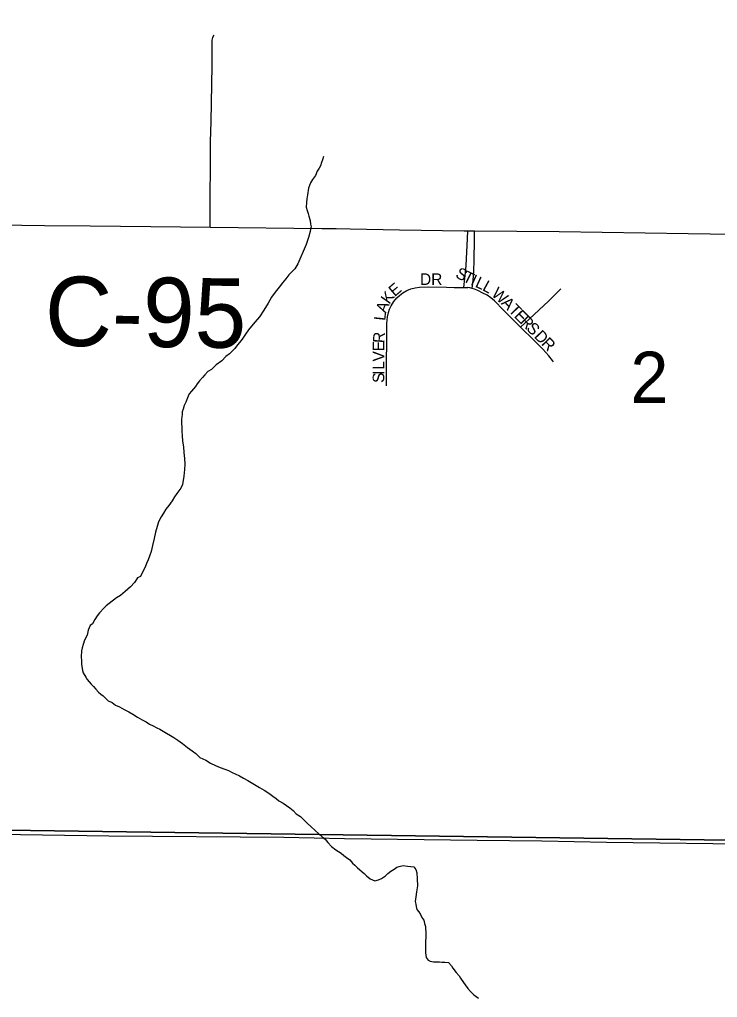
# Model space of a CAD drawing. Extents: x 1587405 to 1714697, y 1028970 to 1155083.
# Drawn here: x 1640942 to 1643956, y 1118281 to 1122504 of the extents above; entities that cross this region are included whole.
import ezdxf

# ---------------------------------------------------------------- set-up
doc = ezdxf.new("R2010")
doc.units = 0
for name, color, linetype in [('GM_X_County_Road', 7, 'Continuous'), ('GM_X_County_Road_Text', 7, 'Continuous'), ('GM_X_Minor_River', 7, 'Continuous'), ('GM_X_Section', 7, 'Continuous'), ('GM_X_Section_Text', 7, 'Continuous'), ('GM_X_Township_Road', 7, 'Continuous'), ('GM_X_Township_Subdivision', 7, 'Continuous'), ('GM_X_Township_Subdivision_Text', 7, 'Continuous')]:
    doc.layers.add(name, color=color, linetype=linetype)

msp = doc.modelspace()

# ---------------------------------------------------------------- linework, layer by layer
at = {"layer": 'GM_X_County_Road'}
for points in [[(1640704.7, 1121619.6), (1640853.1, 1121617.5), (1641049.9, 1121614.8), (1641246.9, 1121613.5), (1641509.3, 1121609.7), (1641765.5, 1121606.8)], [(1641765.5, 1121606.8), (1642247.2, 1121601.8), (1642280.1, 1121601.2), (1642309.9, 1121601.4), (1642370, 1121600.9), (1642582.9, 1121596.7), (1642861.7, 1121591.9), (1642877.6, 1121591.6)], [(1642877.6, 1121591.6), (1642907.2, 1121591.4)], [(1642907.2, 1121591.4), (1643271.9, 1121589.1), (1643829.6, 1121580.4), (1644115.6, 1121576.2)]]:
    msp.add_lwpolyline(points, dxfattribs=at)
at = {"layer": 'GM_X_Minor_River'}
for points in [[(1642255.3, 1121912.4), (1642251, 1121898.5), (1642246.8, 1121886.5), (1642242.5, 1121872.6), (1642236.3, 1121862.7), (1642228, 1121848.8), (1642219.6, 1121830.9), (1642207.2, 1121813.1), (1642198.9, 1121799.3), (1642194.6, 1121787.3), (1642190.3, 1121775.4), (1642185.8, 1121747.4), (1642183.4, 1121729.4), (1642181, 1121713.4), (1642180.6, 1121693.3), (1642184.4, 1121679.2), (1642188.1, 1121667.1), (1642191.9, 1121655), (1642197.5, 1121636.8), (1642199.2, 1121620.7), (1642201, 1121608.6), (1642198.8, 1121598.7), (1642196.6, 1121588.7), (1642190, 1121562.7), (1642179.4, 1121532.9), (1642143.5, 1121449.3), (1642131.1, 1121427.5), (1642116.7, 1121413.8), (1642104.5, 1121402), (1642092, 1121384.2), (1642077.6, 1121366.4), (1642063.2, 1121348.7), (1642046.7, 1121326.9), (1642030.2, 1121305.2), (1642015.7, 1121279.4), (1641997, 1121249.7), (1641978.3, 1121220), (1641959.8, 1121198.3), (1641943.4, 1121180.6), (1641931, 1121164.8), (1641918.6, 1121145), (1641904.1, 1121123.2), (1641891.8, 1121109.4), (1641883.5, 1121099.6), (1641871.2, 1121083.8), (1641860.9, 1121071.9), (1641848.6, 1121060.1), (1641832.3, 1121048.4), (1641815.9, 1121030.7), (1641791.5, 1121013.2), (1641771, 1120993.5), (1641754.8, 1120983.8), (1641742.4, 1120970), (1641732.2, 1120958.2), (1641719.8, 1120944.4), (1641709.5, 1120930.6), (1641701.3, 1120918.7), (1641693, 1120908.9), (1641684.8, 1120899), (1641674.5, 1120887.2), (1641670.3, 1120877.2), (1641659.8, 1120851.4), (1641653.4, 1120837.4), (1641649.1, 1120821.5), (1641644.8, 1120809.5), (1641644.6, 1120799.5), (1641642.2, 1120777.5), (1641641.8, 1120759.4), (1641643.5, 1120743.4), (1641643.1, 1120725.3), (1641644.8, 1120707.2), (1641646.3, 1120683.1), (1641649.8, 1120659), (1641651.3, 1120634.9), (1641654.8, 1120608.7), (1641656.3, 1120584.6), (1641653.8, 1120560.6), (1641651.2, 1120532.6), (1641646.5, 1120496.6), (1641638.1, 1120480.7), (1641629.9, 1120468.8), (1641621.6, 1120457), (1641611.3, 1120443.1), (1641600.9, 1120425.3), (1641586.4, 1120405.5), (1641574.1, 1120389.7), (1641563.7, 1120371.9), (1641553.3, 1120356.1), (1641542.8, 1120334.2), (1641536.4, 1120314.3), (1641529.9, 1120290.3), (1641523.3, 1120262.4), (1641516.7, 1120232.4), (1641510.1, 1120206.5), (1641503.7, 1120186.6), (1641497.3, 1120170.6), (1641491, 1120154.7), (1641484.7, 1120138.8), (1641474.3, 1120121), (1641463.8, 1120099.1), (1641451.6, 1120093.3)], [(1641451.6, 1120093.3), (1641439.2, 1120073.5), (1641420.7, 1120053.8), (1641398.2, 1120034.2), (1641377.8, 1120016.6), (1641361.5, 1120006.9), (1641328.9, 1119981.5), (1641316.7, 1119971.7), (1641306.4, 1119961.9), (1641288, 1119942.2), (1641277.7, 1119928.4), (1641267.3, 1119912.5), (1641256.9, 1119894.7), (1641246.7, 1119886.9), (1641242.5, 1119876.9), (1641238.3, 1119867), (1641233.8, 1119845), (1641223.3, 1119823.2), (1641217, 1119805.2), (1641212.7, 1119791.3), (1641210.4, 1119777.3), (1641207.8, 1119751.3), (1641209.5, 1119735.2), (1641209.2, 1119719.1), (1641212.9, 1119703), (1641214.7, 1119692.9), (1641216.5, 1119682.9), (1641228.1, 1119664.6), (1641233.9, 1119654.4), (1641251.6, 1119634), (1641261.4, 1119623.8), (1641271.2, 1119611.6), (1641283, 1119599.3), (1641292.8, 1119591.1), (1641302.7, 1119582.8), (1641312.6, 1119574.6), (1641324.4, 1119562.3), (1641342.3, 1119554), (1641356.1, 1119543.6), (1641374, 1119535.3), (1641393.8, 1119524.8), (1641413.7, 1119514.4), (1641431.5, 1119504), (1641451.4, 1119491.6), (1641471.2, 1119479.1), (1641489.1, 1119470.8), (1641502.9, 1119460.4), (1641518.8, 1119454.1), (1641534.7, 1119445.8), (1641548.6, 1119439.5), (1641562.5, 1119431.2), (1641608.1, 1119404.2), (1641625.9, 1119391.8), (1641645.7, 1119377.3), (1641667.4, 1119360.8), (1641687.2, 1119346.4), (1641703, 1119334), (1641720.7, 1119317.6), (1641746.5, 1119305.1), (1641766.4, 1119292.6), (1641788.2, 1119282.2), (1641808.1, 1119273.7), (1641828.1, 1119267.3), (1641844, 1119261), (1641859.9, 1119252.6), (1641873.8, 1119246.3), (1641891.7, 1119237.9), (1641909.5, 1119227.6), (1641927.4, 1119217.2), (1641957.1, 1119200.5), (1641978.9, 1119188), (1641998.8, 1119175.6), (1642018.6, 1119163.2), (1642036.4, 1119150.8), (1642050.2, 1119140.5), (1642062.1, 1119130.2), (1642079.9, 1119119.8), (1642095.7, 1119109.4), (1642109.6, 1119099.1), (1642123.4, 1119088.8), (1642137.2, 1119074.5), (1642155, 1119062.1), (1642168.8, 1119049.8), (1642184.5, 1119033.4), (1642202.2, 1119017), (1642218, 1119002.7), (1642235.7, 1118986.3), (1642249.5, 1118973.9), (1642261.3, 1118963.7), (1642273.1, 1118949.4), (1642288.8, 1118933), (1642308.6, 1118918.6), (1642330.4, 1118904.1), (1642342.2, 1118893.8), (1642354.1, 1118885.6), (1642367.9, 1118875.3), (1642379.6, 1118861), (1642389.5, 1118852.8), (1642401.3, 1118840.5), (1642430.9, 1118815.8), (1642440.7, 1118805.6)], [(1642440.7, 1118805.6), (1642456.5, 1118793.2), (1642466.5, 1118789), (1642476.4, 1118784.8), (1642492.5, 1118788.5), (1642504.7, 1118794.3), (1642523, 1118805.9), (1642533.2, 1118815.8), (1642545.5, 1118825.5), (1642559.7, 1118835.3), (1642571.9, 1118843.1), (1642582, 1118846.9), (1642598.2, 1118850.6), (1642618.2, 1118848.1), (1642632.2, 1118845.8), (1642644.2, 1118845.6), (1642654, 1118833.4), (1642657.7, 1118819.3), (1642659.2, 1118793.2), (1642660.6, 1118763), (1642656, 1118737.1), (1642653.6, 1118715), (1642651.2, 1118695), (1642652.9, 1118683), (1642654.7, 1118672.9), (1642658.5, 1118660.8), (1642666.3, 1118650.6), (1642674.1, 1118638.4), (1642679.9, 1118626.3), (1642687.6, 1118614.1), (1642691.4, 1118599.9), (1642695.1, 1118587.8), (1642694.9, 1118577.8), (1642696.6, 1118563.7), (1642696.4, 1118551.7), (1642696.2, 1118539.7), (1642695.8, 1118523.6), (1642695.1, 1118485.5), (1642694.8, 1118473.5), (1642696.6, 1118463.4), (1642698.4, 1118453.4), (1642706.2, 1118441.2), (1642716.1, 1118437), (1642730.1, 1118434.7), (1642744.2, 1118434.4), (1642756.2, 1118434.1), (1642766.2, 1118433.9), (1642778.3, 1118433.7), (1642794.3, 1118431.4), (1642808, 1118417.1), (1642813.8, 1118406.9), (1642827.5, 1118388.6), (1642841.3, 1118374.3), (1642847.1, 1118364.1), (1642858.7, 1118345.8), (1642866.6, 1118335.6), (1642878.3, 1118319.4), (1642890.1, 1118307.1), (1642903.8, 1118292.8), (1642923.6, 1118278.3)]]:
    msp.add_lwpolyline(points, dxfattribs=at)
at = {"layer": 'GM_X_Section'}
for points in [[(1646049.9, 1124318.8), (1645977.3, 1118932.5), (1640675, 1119006), (1640753.6, 1124394.2)], [(1640675, 1119006), (1645977.3, 1118932.5), (1645830.1, 1113663.1), (1640585.8, 1113725.9)]]:
    msp.add_lwpolyline(points, close=True, dxfattribs=at)
at = {"layer": 'GM_X_Township_Road'}
msp.add_lwpolyline([(1640682.4, 1118986.7), (1640754, 1118987), (1641328.2, 1118978.5), (1642083.1, 1118972.6), (1642345.5, 1118967.6), (1642918.8, 1118960.5), (1643197.8, 1118957.4), (1643476.8, 1118952), (1644166, 1118942.2), (1644403.1, 1118939), (1644738.8, 1118933)], dxfattribs=at)
at = {"layer": 'GM_X_Township_Subdivision'}
for points in [[(1641765.5, 1121606.8), (1641765.6, 1121664.9), (1641765.6, 1121773.4), (1641766.7, 1121835.8), (1641767.1, 1121977), (1641769.2, 1122062.4), (1641773.7, 1122306), (1641773.4, 1122371.3), (1641773.9, 1122407.2), (1641774.2, 1122415.2), (1641775.3, 1122421), (1641776.7, 1122426.3), (1641778.6, 1122430.7), (1641783, 1122436)], [(1642860.3, 1121347.2), (1642865.4, 1121387.2), (1642866.7, 1121396.9), (1642871.2, 1121442.3), (1642876.7, 1121558), (1642877.6, 1121591.6)], [(1642896.9, 1121342.3), (1642900.5, 1121378.8), (1642904.3, 1121417.7), (1642906, 1121463.3), (1642906.7, 1121554.5), (1642907.1, 1121582.7), (1642907.2, 1121591.4)], [(1642526.2, 1120922.4), (1642526.6, 1121007.8), (1642527.9, 1121129.1), (1642528.9, 1121191.2), (1642531.5, 1121220.2), (1642535, 1121239), (1642540, 1121253.8), (1642547, 1121267.9), (1642559.1, 1121286.9), (1642570.8, 1121301.9), (1642582.3, 1121312.7), (1642597.6, 1121324.1), (1642614.1, 1121333.6), (1642631.7, 1121340.9), (1642650, 1121345.9), (1642668.9, 1121348.5), (1642707.9, 1121349.8), (1642786.4, 1121347.7), (1642818.8, 1121347.4), (1642860.3, 1121347.2)], [(1642860.3, 1121347.2), (1642869.5, 1121346.7), (1642878.7, 1121346.3)], [(1642896.9, 1121342.3), (1642887.2, 1121344.9), (1642878.7, 1121346.3)], [(1643106.1, 1121175), (1643089.1, 1121190.9), (1643032.1, 1121249.4), (1642992.7, 1121289.1), (1642977.6, 1121302.2), (1642960.9, 1121313.5), (1642943.1, 1121323), (1642920.8, 1121334), (1642906.3, 1121339.6), (1642896.9, 1121342.3)], [(1643106.1, 1121175), (1643144.8, 1121211.7), (1643225.9, 1121288.5), (1643280.2, 1121341)], [(1643247.4, 1121026.3), (1643243.8, 1121031.6), (1643227.9, 1121052.1), (1643201.8, 1121081.1), (1643164.8, 1121117.9), (1643106.1, 1121175)]]:
    msp.add_lwpolyline(points, dxfattribs=at)

# ---------------------------------------------------------------- texts
at = {"layer": 'GM_X_County_Road_Text'}
msp.add_text('C-95', height=300, rotation=359.3247, dxfattribs=at).set_placement((1641050.4, 1121095.7))
at = {"layer": 'GM_X_Section_Text'}
msp.add_text('2', height=221, rotation=0, dxfattribs=at).set_placement((1643580.2, 1120848.8))
at = {"layer": 'GM_X_Township_Subdivision_Text'}
for s, rotation, p in [('DR', 0, (1642671.6, 1121357.9)), ('S', 333.6793, (1642821.1, 1121392.1)), ('T', 333.6672, (1642852.6, 1121376.4)), ('E', 40.4946, (1642562.1, 1121305)), ('I', 336.237, (1642886.4, 1121359.8)), ('L', 335.5493, (1642906.4, 1121351)), ('L', 331.1497, (1642937.5, 1121336.9)), ('K', 54.7215, (1642538.9, 1121271.5)), ('W', 319.0577, (1642976.9, 1121314.1)), ('A', 314.7991, (1643019.4, 1121277.2)), ('T', 314.575, (1643050.4, 1121246.1)), ('L', 83.8137, (1642521.3, 1121201.8)), ('A', 68.4462, (1642524.3, 1121233.4)), ('E', 314.5672, (1643075.1, 1121221)), ('R', 314.5708, (1643099.8, 1121195.9)), ('S', 314.5672, (1643127.6, 1121167.7)), ('D', 314.5518, (1643161.6, 1121133.2)), ('E', 89.7541, (1642517.5, 1121071.2)), ('R', 86.5009, (1642517.7, 1121105.7)), ('R', 314.5852, (1643192.4, 1121101.9)), ('V', 89.7787, (1642517.4, 1121027.2)), ('L', 89.7541, (1642517.2, 1120992)), ('S', 89.7541, (1642517, 1120934.8)), ('I', 89.7738, (1642517.1, 1120970))]:
    msp.add_text(s, height=50, rotation=rotation, dxfattribs=at).set_placement(p)

doc.saveas('drawing.dxf')
